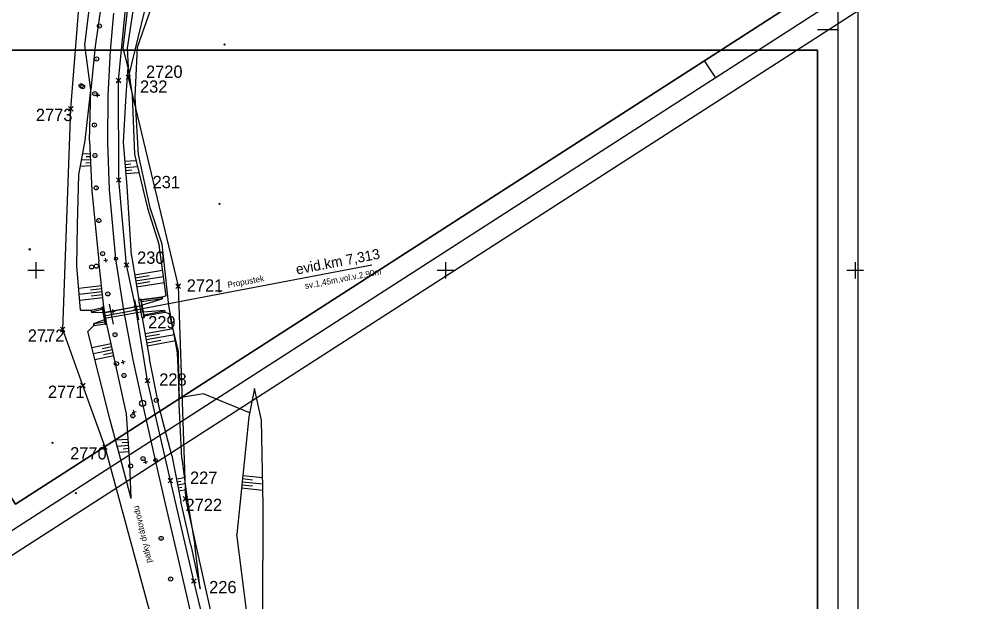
# Model space of a CAD drawing. Extents: x -866402 to -860377, y -1041908 to -1038598.
# Drawn here: x -864204.1 to -863969.8, y -1040381 to -1040238.7 of the extents above; entities that cross this region are included whole.
import ezdxf

# ---------------------------------------------------------------- set-up
doc = ezdxf.new("R2010")
doc.units = 0
for name, color, linetype in [('PS 02 trasa', 7, 'Continuous'), ('SZDC', 7, 'Continuous'), ('Vrstva 1', 7, 'Continuous'), ('Vrstva 17', 7, 'Continuous'), ('Vrstva 19', 7, 'Continuous'), ('Vrstva 36', 7, 'Continuous'), ('Vrstva 48', 7, 'Continuous'), ('Vrstva 49', 7, 'Continuous'), ('Vrstva 5', 7, 'Continuous'), ('Vrstva 50', 7, 'Continuous'), ('Vrstva 60', 7, 'Continuous'), ('Vrstva 7', 7, 'Continuous')]:
    doc.layers.add(name, color=color, linetype=linetype)

msp = doc.modelspace()

# ---------------------------------------------------------------- linework, layer by layer
at = {"layer": 'PS 02 trasa'}
msp.add_lwpolyline([(-864155.58, -1040400.07), (-864161.43, -1040375.87), (-864167.16, -1040351.35), (-864172.74, -1040326.98), (-864175.56, -1040309.23), (-864177.87, -1040298.73), (-864179.78, -1040277.98), (-864179.83, -1040253.67), (-864177.4, -1040228.7), (-864172.43, -1040204.5), (-864165.11, -1040180.82), (-864155.55, -1040157.95), (-864143.61, -1040136.22), (-864129.7, -1040115.87), (-864113.83, -1040097.02), (-864096.04, -1040079.66), (-864076.53, -1040064.18), (-864055.25, -1040051.29), (-864047.55, -1040046.97), (-864033.97, -1040039.72), (-864010.83, -1040030.26), (-863987.46, -1040021.65), (-863963.9, -1040013.1)], dxfattribs=at)
at = {"layer": 'SZDC'}
for points in [[(-864166.59, -1040404.08), (-864183.11, -1040343.21), (-864188.52, -1040328.17), (-864193.45, -1040314.46), (-864191.47, -1040260.59), (-864189.3, -1040232.88), (-864186.8, -1040219.04), (-864181.58, -1040190.19), (-864171.18, -1040161.96), (-864152.2, -1040126), (-864129.67, -1040096.01), (-864112.69, -1040081.23), (-864094.28, -1040060.46), (-864080.34, -1040044.74), (-864060.8, -1040033.92), (-864046.69, -1040023.39), (-864045.09, -1040022.87), (-864042.13, -1040021.93), (-864009.37, -1040020.27), (-863985.8, -1040008.31), (-863983.15, -1040006.97), (-863961.94, -1039999)], [(-863929.15, -1040009.03), (-863985.32, -1040027.55), (-863989.7, -1040028.99), (-864003.63, -1040033.22), (-864016.94, -1040037.26), (-864034.67, -1040050.74), (-864051.46, -1040063.53), (-864055.54, -1040066.63), (-864073.45, -1040077.32), (-864074.5, -1040077.94), (-864108.12, -1040093.29), (-864119.58, -1040111.51), (-864143.19, -1040149.04), (-864164.92, -1040200.91), (-864171.24, -1040227.18), (-864177.43, -1040252.92), (-864165.26, -1040303.91), (-864163.47, -1040355.8), (-864153.11, -1040402.25)]]:
    msp.add_lwpolyline(points, dxfattribs=at)
at = {"layer": 'Vrstva 1'}
for p, q in [((-864009.22, -1040241.26), (-864004.22, -1040241.26)), ((-864036.83, -1040248.87), (-864034.13, -1040253.07))]:
    msp.add_line(p, q, dxfattribs=at)
for points in [[(-864208, -1040370.93), (-863148.52, -1039688.97), (-863309.26, -1039439.25), (-864368.75, -1040121.2)], [(-864361.83, -1040122.7), (-863310.76, -1039446.16), (-863155.43, -1039687.48), (-864206.5, -1040364.02)], [(-864205.01, -1040357.12), (-863334.71, -1039796.93), (-863484.63, -1039564.01), (-864354.93, -1040124.19)], [(-864354.93, -1040124.19), (-863484.63, -1039564.01), (-863334.71, -1039796.93), (-864205.01, -1040357.12)], [(-863999.23, -1041291.26), (-863999.23, -1040031.27), (-864296.22, -1040031.27), (-864296.22, -1041291.26)], [(-864291.22, -1041286.26), (-864291.22, -1040036.27), (-864004.23, -1040036.27), (-864004.23, -1041286.26)], [(-864009.22, -1041281.26), (-864009.22, -1040246.26), (-864286.22, -1040246.26), (-864286.22, -1041281.26)], [(-864286.22, -1041281.26), (-864286.22, -1040246.26), (-864009.22, -1040246.26), (-864009.22, -1041281.26)]]:
    msp.add_lwpolyline(points, close=True, dxfattribs=at)
for points in [[(-864170.79, -1040346.35), (-864173.6, -1040334.12), (-864176.24, -1040321.92), (-864178.56, -1040309.78), (-864180.44, -1040297.19), (-864182.02, -1040280.37), (-864182.44, -1040268.83), (-864182.36, -1040257.37), (-864181.78, -1040246.41), (-864180.94, -1040237.26)], [(-864122.53, -1040553.39), (-864127.37, -1040532.63), (-864129.82, -1040522.11), (-864130.5, -1040519.13), (-864140.25, -1040477.46), (-864145.98, -1040452.83), (-864147.9, -1040444.58), (-864157.71, -1040402.62), (-864161.97, -1040384.35), (-864165.75, -1040368.12), (-864168.32, -1040357.03), (-864170.79, -1040346.35)]]:
    msp.add_lwpolyline(points, dxfattribs=at)
for centre in [(-864180.44, -1040297.19), (-864170.79, -1040346.35)]:
    msp.add_circle(centre, 0.4, dxfattribs=at)
at = {"layer": 'Vrstva 17'}
for p, q in [((-864174.9, -1040312.12), (-864175.82, -1040307.22)), ((-864181.06, -1040313.2), (-864182.02, -1040308.33))]:
    msp.add_line(p, q, dxfattribs=at)
for points in [[(-864165.4, -1040320.21), (-864167.57, -1040308.62), (-864169.18, -1040293.61), (-864172.1, -1040284.74), (-864174.91, -1040271.73), (-864175.77, -1040257.71), (-864175.19, -1040245.58), (-864169.85, -1040230.17), (-864166.9, -1040209.62), (-864161.64, -1040188.5), (-864154.48, -1040168.17), (-864143.15, -1040147.57)], [(-864147.64, -1040334.92), (-864159.11, -1040330.22), (-864164.9, -1040331.18), (-864165.4, -1040320.21)]]:
    msp.add_lwpolyline(points, dxfattribs=at)
at = {"layer": 'Vrstva 19'}
for p, q in [((-864173.95, -1040309.38), (-864117.97, -1040298.68)), ((-864174.06, -1040311.61), (-864174.9, -1040307.2)), ((-864174.38, -1040307.07), (-864173.57, -1040311.53)), ((-864174.3, -1040307.22), (-864169.3, -1040306.56)), ((-864169.25, -1040307.01), (-864174.2, -1040307.69)), ((-864174.18, -1040308.51), (-864169.17, -1040307.02)), ((-864183.72, -1040309.5), (-864186.37, -1040310.21)), ((-864183.8, -1040309), (-864183.02, -1040313.28)), ((-864183.56, -1040310.21), (-864183.72, -1040309.5)), ((-864183.55, -1040310.36), (-864174.19, -1040308.65)), ((-864183.47, -1040310.37), (-864174.18, -1040308.64)), ((-864182.69, -1040313.15), (-864183.41, -1040308.93)), ((-864183.3, -1040311.14), (-864174.11, -1040309.46)), ((-864174.2, -1040307.69), (-864174.18, -1040308.51)), ((-864174.19, -1040308.65), (-864174.18, -1040308.51)), ((-864174.19, -1040308.65), (-864174.18, -1040308.64)), ((-864168.56, -1040309.85), (-864173.82, -1040310.21)), ((-864186.35, -1040310.32), (-864183.56, -1040310.21)), ((-864185.86, -1040313.01), (-864183.18, -1040312.02)), ((-864183.55, -1040310.36), (-864183.56, -1040310.21)), ((-864183.55, -1040310.36), (-864183.47, -1040310.37)), ((-864183.18, -1040311.75), (-864173.96, -1040310.1)), ((-864183.18, -1040311.8), (-864183.18, -1040311.75)), ((-864183.18, -1040311.75), (-864183.18, -1040312.02)), ((-864183.18, -1040312.02), (-864183.15, -1040312.63)), ((-864173.96, -1040310.1), (-864173.98, -1040310.11)), ((-864173.96, -1040310.1), (-864173.82, -1040310.21)), ((-864173.82, -1040310.21), (-864173.65, -1040310.86)), ((-864168.52, -1040310.34), (-864173.56, -1040311.26)), ((-864185.86, -1040313.05), (-864183.15, -1040312.63)), ((-864185.76, -1040313.52), (-864183.1, -1040313.09))]:
    msp.add_line(p, q, dxfattribs=at)
for points in [[(-864174.9, -1040307.2), (-864174.38, -1040307.07), (-864174.37, -1040307.07)], [(-864173.56, -1040311.52), (-864174.37, -1040307.07), (-864174.9, -1040307.2)], [(-864174.38, -1040307.07), (-864174.3, -1040307.22), (-864174.2, -1040307.69)], [(-864169.25, -1040307.01), (-864169.3, -1040306.56), (-864169.18, -1040306.59), (-864169.17, -1040307.02), (-864169.25, -1040307.01)], [(-864186.49, -1040309.74), (-864186.52, -1040309.78), (-864186.35, -1040310.32), (-864186.37, -1040310.21)], [(-864186.37, -1040310.21), (-864186.49, -1040309.74), (-864183.77, -1040309.09)], [(-864183.02, -1040313.28), (-864183.8, -1040309), (-864183.41, -1040308.93)], [(-864183.41, -1040308.93), (-864183.8, -1040309), (-864183.8, -1040309)], [(-864183.8, -1040309), (-864183.77, -1040309.09), (-864183.72, -1040309.5)], [(-864173.65, -1040310.86), (-864168.61, -1040309.89), (-864168.52, -1040310.34)], [(-864168.61, -1040309.89), (-864168.56, -1040309.85), (-864168.45, -1040310.33), (-864168.52, -1040310.34)], [(-864174.06, -1040311.61), (-864173.56, -1040311.52), (-864173.57, -1040311.53), (-864174.06, -1040311.61)], [(-864173.57, -1040311.53), (-864173.56, -1040311.26), (-864173.65, -1040310.86)], [(-864185.86, -1040313.05), (-864185.76, -1040313.52), (-864185.85, -1040313.52), (-864185.86, -1040313.01), (-864185.86, -1040313.05)], [(-864183.02, -1040313.28), (-864183.1, -1040313.09), (-864183.15, -1040312.63)], [(-864182.69, -1040313.15), (-864183.02, -1040313.28), (-864183.02, -1040313.28), (-864182.69, -1040313.15)]]:
    msp.add_lwpolyline(points, dxfattribs=at)
for centre, major_axis, ratio, start_param, end_param in [((-864174.08, -1040309.38), (0.103, -0.732), 0.054859, 3.119753, 6.313153), ((-864183.33, -1040311.08), (-0.15, 0.741), 0.031305, 3.390894, 5.976054)]:
    msp.add_ellipse(centre, major_axis=major_axis, ratio=ratio, start_param=start_param, end_param=end_param, dxfattribs=at)
at = {"layer": 'Vrstva 36'}
for centre in [(-864188.93, -1040254.98), (-864188.6, -1040255.2), (-864186.39, -1040299.2), (-864185.26, -1040299.02), (-864176.87, -1040347.79)]:
    msp.add_circle(centre, 0.5, dxfattribs=at)
at = {"layer": 'Vrstva 48'}
for p, q in [((-864186.79, -1040271.56), (-864188.58, -1040271.64)), ((-864186.75, -1040272.31), (-864187.74, -1040272.35)), ((-864186.65, -1040274.55), (-864189.15, -1040274.67)), ((-864186.72, -1040273.06), (-864188.86, -1040273.16)), ((-864186.68, -1040273.8), (-864187.84, -1040273.86)), ((-864178.21, -1040273.41), (-864175.58, -1040273.19)), ((-864178.15, -1040274.16), (-864176.78, -1040274.04)), ((-864178.09, -1040274.91), (-864175.23, -1040274.67)), ((-864178.02, -1040275.65), (-864176.54, -1040275.53)), ((-864177.96, -1040276.4), (-864174.87, -1040276.14)), ((-864175.89, -1040301.14), (-864169.05, -1040300.02)), ((-864175.77, -1040301.88), (-864172.36, -1040301.32)), ((-864175.65, -1040302.62), (-864168.85, -1040301.51)), ((-864175.53, -1040303.36), (-864172.14, -1040302.8)), ((-864183.99, -1040303.8), (-864189.52, -1040304.43)), ((-864183.9, -1040304.55), (-864186.69, -1040304.86)), ((-864175.41, -1040304.1), (-864168.65, -1040303)), ((-864183.82, -1040305.29), (-864189.41, -1040305.92)), ((-864183.65, -1040306.78), (-864189.29, -1040307.42)), ((-864183.74, -1040306.04), (-864186.54, -1040306.35)), ((-864173.35, -1040315.49), (-864166.52, -1040314.23)), ((-864173.21, -1040316.22), (-864169.78, -1040315.59)), ((-864173.08, -1040316.96), (-864166.18, -1040315.69)), ((-864181.64, -1040317.97), (-864186.33, -1040318.99)), ((-864181.48, -1040318.7), (-864183.81, -1040319.21)), ((-864172.94, -1040317.7), (-864169.48, -1040317.06)), ((-864172.81, -1040318.44), (-864165.84, -1040317.16)), ((-864181.32, -1040319.44), (-864185.96, -1040320.45)), ((-864181, -1040320.9), (-864185.59, -1040321.9)), ((-864181.16, -1040320.17), (-864183.47, -1040320.67)), ((-864177.49, -1040341.32), (-864180.56, -1040341.53)), ((-864177.44, -1040342.07), (-864178.9, -1040342.17)), ((-864177.39, -1040342.82), (-864180.16, -1040343.01)), ((-864177.29, -1040344.32), (-864179.76, -1040344.48)), ((-864177.34, -1040343.57), (-864178.65, -1040343.66)), ((-864165.69, -1040350.96), (-864163.79, -1040350.58)), ((-864165.55, -1040351.69), (-864164.62, -1040351.51)), ((-864165.4, -1040352.43), (-864163.59, -1040352.07)), ((-864149.64, -1040351.64), (-864144.6, -1040352.16)), ((-864149.56, -1040350.89), (-864147.09, -1040351.15)), ((-864149.48, -1040350.15), (-864144.63, -1040350.65)), ((-864165.26, -1040353.16), (-864164.37, -1040352.99)), ((-864165.11, -1040353.9), (-864163.39, -1040353.56)), ((-864149.79, -1040353.13), (-864144.58, -1040353.67)), ((-864149.72, -1040352.38), (-864147.15, -1040352.65))]:
    msp.add_line(p, q, dxfattribs=at)
at = {"layer": 'Vrstva 49'}
for p, q in [((-864154.13, -1040244.73), (-864153.78, -1040245.09)), ((-864154.13, -1040245.09), (-864153.78, -1040244.73)), ((-864187.95, -1040268.33), (-864186.55, -1040255.97)), ((-864186.94, -1040268.43), (-864186.55, -1040255.97)), ((-864155.36, -1040283.62), (-864155, -1040283.98)), ((-864155.36, -1040283.98), (-864155, -1040283.62)), ((-864201.69, -1040294.7), (-864201.34, -1040295.05)), ((-864201.69, -1040295.05), (-864201.34, -1040294.7)), ((-864168.22, -1040306.24), (-864169.86, -1040293.91)), ((-864189.1, -1040309.76), (-864189.96, -1040298.97)), ((-864155.35, -1040305.01), (-864155, -1040305.36)), ((-864155.35, -1040305.36), (-864155, -1040305.01)), ((-864165.21, -1040319.86), (-864167.35, -1040310.64)), ((-864197.65, -1040317.1), (-864197.3, -1040317.45)), ((-864197.65, -1040317.45), (-864197.3, -1040317.1)), ((-864169.92, -1040333.42), (-864172.22, -1040321.62)), ((-864164.98, -1040332.69), (-864165.21, -1040319.86)), ((-864146.66, -1040328.89), (-864147.99, -1040335.78)), ((-864144.88, -1040336.64), (-864146.66, -1040328.89)), ((-864164.39, -1040346), (-864164.98, -1040332.69)), ((-864166.81, -1040345.25), (-864169.92, -1040333.42)), ((-864147.99, -1040335.78), (-864150.96, -1040364.42)), ((-864144.51, -1040357.48), (-864144.88, -1040336.64)), ((-864196.12, -1040342), (-864195.77, -1040342.35)), ((-864196.12, -1040342.35), (-864195.77, -1040342)), ((-864166.81, -1040345.25), (-864164.6, -1040356.49)), ((-864164.39, -1040346), (-864163.07, -1040356)), ((-864190.41, -1040354.25), (-864190.05, -1040354.6)), ((-864190.41, -1040354.6), (-864190.05, -1040354.25)), ((-864162.16, -1040367.14), (-864164.6, -1040356.49)), ((-864163.07, -1040356), (-864161.18, -1040367.06)), ((-864144.56, -1040384.41), (-864144.51, -1040357.48)), ((-864148.53, -1040383.61), (-864150.96, -1040364.42)), ((-864162.16, -1040367.14), (-864159.89, -1040377.77)), ((-864159.89, -1040377.77), (-864161.18, -1040367.06))]:
    msp.add_line(p, q, dxfattribs=at)
for points in [[(-864186.55, -1040255.97), (-864188.08, -1040245.08), (-864185.7, -1040225.79), (-864183.74, -1040204.56), (-864177.89, -1040184.35), (-864169.53, -1040161.08), (-864159.2, -1040140.69)], [(-864144.06, -1040146.95), (-864155.18, -1040168.1), (-864162.74, -1040188.05), (-864169.06, -1040207.94), (-864174.91, -1040227.61), (-864177.69, -1040245.82), (-864177.43, -1040250.52)], [(-864177.43, -1040250.52), (-864178.66, -1040245.78), (-864176.53, -1040226.84), (-864172.7, -1040206.37), (-864170.58, -1040198.37)], [(-864182.72, -1040226.18), (-864185.52, -1040245.3), (-864186.55, -1040255.97)], [(-864176.65, -1040296.45), (-864177.7, -1040279.53), (-864178.6, -1040268.73), (-864177.95, -1040257.25), (-864177.43, -1040250.52)], [(-864177.43, -1040250.52), (-864176.5, -1040257.35), (-864175.95, -1040271.67), (-864172.76, -1040284.84), (-864169.86, -1040293.91)], [(-864189.96, -1040298.97), (-864189.8, -1040288.92), (-864189.54, -1040276.74), (-864187.95, -1040268.33)], [(-864186.94, -1040268.43), (-864186.36, -1040280.61), (-864184.65, -1040297.9)], [(-864183.41, -1040308.93), (-864184.65, -1040297.9)], [(-864176.65, -1040296.45), (-864174.9, -1040307.2)], [(-864168.22, -1040306.24), (-864169.18, -1040306.59), (-864169.3, -1040306.56), (-864174.3, -1040307.22), (-864174.38, -1040307.07), (-864174.9, -1040307.2)], [(-864189.1, -1040309.76), (-864186.52, -1040309.78), (-864186.49, -1040309.74), (-864183.77, -1040309.09), (-864183.8, -1040309), (-864183.41, -1040308.93)], [(-864167.35, -1040310.64), (-864168.45, -1040310.33), (-864168.52, -1040310.34), (-864173.56, -1040311.26), (-864173.57, -1040311.53), (-864174.06, -1040311.61)], [(-864174.06, -1040311.61), (-864172.22, -1040321.62)], [(-864181.89, -1040336.64), (-864187.33, -1040314.99), (-864185.85, -1040313.52), (-864185.76, -1040313.52), (-864183.1, -1040313.09), (-864183.02, -1040313.28), (-864182.69, -1040313.15)], [(-864177.91, -1040335.07), (-864182.69, -1040313.15)], [(-864176.7, -1040355.71), (-864177.1, -1040347.16), (-864177.91, -1040335.07)], [(-864176.7, -1040355.71), (-864178.8, -1040348.05), (-864181.89, -1040336.64)]]:
    msp.add_lwpolyline(points, dxfattribs=at)
at = {"layer": 'Vrstva 5'}
for p, q in [((-864200, -1040298), (-864200, -1040302)), ((-864100, -1040298), (-864100, -1040302)), ((-864000, -1040298), (-864000, -1040302)), ((-864202, -1040300), (-864198, -1040300)), ((-864102, -1040300), (-864098, -1040300)), ((-864002, -1040300), (-863998, -1040300))]:
    msp.add_line(p, q, dxfattribs=at)
at = {"layer": 'Vrstva 50'}
for p, q in [((-864184.55, -1040240.39), (-864184.45, -1040240.39)), ((-864185.21, -1040248.44), (-864185.1, -1040248.44)), ((-864185.65, -1040256.9), (-864185.55, -1040256.9)), ((-864185.77, -1040264.58), (-864185.67, -1040264.58)), ((-864185.63, -1040272.01), (-864185.53, -1040272.01)), ((-864185.32, -1040279.89), (-864185.22, -1040279.89)), ((-864184.69, -1040287.88), (-864184.59, -1040287.88)), ((-864183.77, -1040295.97), (-864183.67, -1040295.97)), ((-864182.47, -1040305.79), (-864182.37, -1040305.79)), ((-864180.71, -1040315.76), (-864180.61, -1040315.76)), ((-864180.37, -1040322.83), (-864180.27, -1040322.83)), ((-864178.55, -1040325.72), (-864178.45, -1040325.72)), ((-864176.38, -1040335.55), (-864176.28, -1040335.55)), ((-864173.88, -1040345.99), (-864173.78, -1040345.99)), ((-864169.46, -1040365.48), (-864169.36, -1040365.48)), ((-864167.15, -1040375.38), (-864167.05, -1040375.38))]:
    msp.add_line(p, q, dxfattribs=at)
for centre in [(-864184.49, -1040240.39), (-864185.16, -1040248.44), (-864185.6, -1040256.9), (-864185.71, -1040264.58), (-864185.58, -1040272.01), (-864185.27, -1040279.89), (-864184.64, -1040287.88), (-864183.72, -1040295.97), (-864182.42, -1040305.79), (-864180.66, -1040315.76), (-864180.32, -1040322.83), (-864178.5, -1040325.72), (-864176.33, -1040335.55), (-864173.83, -1040345.99), (-864169.41, -1040365.48), (-864167.1, -1040375.38)]:
    msp.add_circle(centre, 0.5, dxfattribs=at)
at = {"layer": 'Vrstva 60'}
for p, q in [((-864179.38, -1040254.12), (-864180.38, -1040253.12)), ((-864179.38, -1040253.22), (-864180.38, -1040254.22)), ((-864180.28, -1040254.12), (-864179.28, -1040253.12)), ((-864180.28, -1040253.22), (-864179.28, -1040254.22)), ((-864179.83, -1040253.67), (-864179.83, -1040253.67)), ((-864176.98, -1040253.37), (-864177.98, -1040252.37)), ((-864176.98, -1040252.47), (-864177.98, -1040253.47)), ((-864177.88, -1040253.37), (-864176.88, -1040252.37)), ((-864177.88, -1040252.47), (-864176.88, -1040253.47)), ((-864177.43, -1040252.92), (-864177.43, -1040252.92)), ((-864191.03, -1040261.04), (-864192.03, -1040260.04)), ((-864191.03, -1040260.14), (-864192.03, -1040261.14)), ((-864191.93, -1040261.04), (-864190.93, -1040260.04)), ((-864191.93, -1040260.14), (-864190.93, -1040261.14)), ((-864191.47, -1040260.59), (-864191.47, -1040260.59)), ((-864179.33, -1040278.43), (-864180.33, -1040277.43)), ((-864179.33, -1040277.53), (-864180.33, -1040278.53)), ((-864180.23, -1040278.43), (-864179.23, -1040277.43)), ((-864180.23, -1040277.53), (-864179.23, -1040278.53)), ((-864179.78, -1040277.98), (-864179.78, -1040277.98)), ((-864177.42, -1040299.18), (-864178.42, -1040298.18)), ((-864178.32, -1040299.18), (-864177.32, -1040298.18)), ((-864177.42, -1040298.28), (-864178.42, -1040299.28)), ((-864178.32, -1040298.28), (-864177.32, -1040299.28)), ((-864177.87, -1040298.73), (-864177.87, -1040298.73)), ((-864164.81, -1040304.36), (-864165.81, -1040303.36)), ((-864164.81, -1040303.46), (-864165.81, -1040304.46)), ((-864165.71, -1040304.36), (-864164.71, -1040303.36)), ((-864165.71, -1040303.46), (-864164.71, -1040304.46)), ((-864165.26, -1040303.91), (-864165.26, -1040303.91)), ((-864175.11, -1040309.68), (-864176.11, -1040308.68)), ((-864175.11, -1040308.78), (-864176.11, -1040309.78)), ((-864176.01, -1040309.68), (-864175.01, -1040308.68)), ((-864176.01, -1040308.78), (-864175.01, -1040309.78)), ((-864175.56, -1040309.23), (-864175.56, -1040309.23)), ((-864193, -1040314.91), (-864194, -1040313.91)), ((-864193, -1040314.01), (-864194, -1040315.01)), ((-864193.9, -1040314.91), (-864192.9, -1040313.91)), ((-864193.9, -1040314.01), (-864192.9, -1040315.01)), ((-864193.45, -1040314.46), (-864193.45, -1040314.46)), ((-864188.07, -1040328.62), (-864189.07, -1040327.62)), ((-864188.07, -1040327.72), (-864189.07, -1040328.72)), ((-864188.97, -1040328.62), (-864187.97, -1040327.62)), ((-864188.97, -1040327.72), (-864187.97, -1040328.72)), ((-864188.52, -1040328.17), (-864188.52, -1040328.17)), ((-864172.29, -1040327.43), (-864173.29, -1040326.43)), ((-864172.29, -1040326.53), (-864173.29, -1040327.53)), ((-864173.19, -1040327.43), (-864172.19, -1040326.43)), ((-864173.19, -1040326.53), (-864172.19, -1040327.53)), ((-864172.74, -1040326.98), (-864172.74, -1040326.98)), ((-864182.67, -1040343.66), (-864183.67, -1040342.66)), ((-864183.57, -1040343.66), (-864182.57, -1040342.66)), ((-864182.67, -1040342.76), (-864183.67, -1040343.76)), ((-864183.57, -1040342.76), (-864182.57, -1040343.76)), ((-864183.11, -1040343.21), (-864183.11, -1040343.21)), ((-864166.71, -1040351.8), (-864167.71, -1040350.8)), ((-864166.71, -1040350.9), (-864167.71, -1040351.9)), ((-864167.61, -1040351.8), (-864166.61, -1040350.8)), ((-864167.61, -1040350.9), (-864166.61, -1040351.9)), ((-864167.16, -1040351.35), (-864167.16, -1040351.35)), ((-864163.02, -1040356.25), (-864164.02, -1040355.25)), ((-864163.02, -1040355.35), (-864164.02, -1040356.35)), ((-864163.92, -1040356.25), (-864162.92, -1040355.25)), ((-864163.92, -1040355.35), (-864162.92, -1040356.35)), ((-864163.47, -1040355.8), (-864163.47, -1040355.8)), ((-864160.98, -1040376.32), (-864161.98, -1040375.32)), ((-864160.98, -1040375.42), (-864161.98, -1040376.42)), ((-864161.88, -1040376.32), (-864160.88, -1040375.32)), ((-864161.88, -1040375.42), (-864160.88, -1040376.42)), ((-864161.43, -1040375.87), (-864161.43, -1040375.87))]:
    msp.add_line(p, q, dxfattribs=at)
at = {"layer": 'Vrstva 7'}
for p, q in [((-864185.42, -1040257.24), (-864184.42, -1040257.25)), ((-864184.92, -1040257.75), (-864184.91, -1040256.75)), ((-864183.44, -1040297.61), (-864182.45, -1040297.46)), ((-864182.87, -1040298.03), (-864183.02, -1040297.04)), ((-864181.09, -1040310.55), (-864181.23, -1040309.56)), ((-864181.65, -1040310.13), (-864180.66, -1040309.98)), ((-864179.17, -1040322.55), (-864178.19, -1040322.33)), ((-864178.57, -1040322.93), (-864178.79, -1040321.95)), ((-864170.66, -1040331.76), (-864170.56, -1040331.76)), ((-864176.52, -1040334.75), (-864175.55, -1040334.53)), ((-864175.92, -1040335.13), (-864176.15, -1040334.15)), ((-864173.71, -1040346.93), (-864172.73, -1040346.7)), ((-864173.11, -1040347.3), (-864173.33, -1040346.33))]:
    msp.add_line(p, q, dxfattribs=at)
for centre, radius in [((-864173.95, -1040332.48), 0.75), ((-864170.61, -1040331.76), 0.5)]:
    msp.add_circle(centre, radius, dxfattribs=at)

# ---------------------------------------------------------------- texts
at = {"layer": 'Vrstva 19'}
for s, height, p in [('evid.km 7,313', 2.5, (-864136.28, -1040301.07)), ('sv.1,45m,vol.v.2,90m', 1.5, (-864134.18, -1040304.58)), ('Propustek', 1.5, (-864153.07, -1040304.36))]:
    msp.add_text(s, height=height, rotation=10.8283, dxfattribs=at).set_placement(p)
at = {"layer": 'Vrstva 50'}
msp.add_text('patky drátovodu', height=1.5, rotation=103.0319, dxfattribs=at).set_placement((-864171.67, -1040371.28))
at = {"layer": 'Vrstva 60'}
for s, p in [('2720', (-864173.11, -1040253.04)), ('232', (-864174.58, -1040256.67)), ('2773', (-864200, -1040263.59)), ('231', (-864171.5, -1040279.98)), ('230', (-864175.29, -1040298.43)), ('2721', (-864163.17, -1040305.23)), ('229', (-864172.59, -1040314.19)), ('2772', (-864201.97, -1040317.46)), ('228', (-864169.89, -1040328.19)), ('2771', (-864197.05, -1040331.17)), ('2770', (-864191.64, -1040346.21)), ('227', (-864162.37, -1040352.16)), ('2722', (-864163.47, -1040358.8)), ('226', (-864157.7, -1040378.87))]:
    msp.add_text(s, height=3, dxfattribs=at).set_placement(p)

doc.saveas('drawing.dxf')
